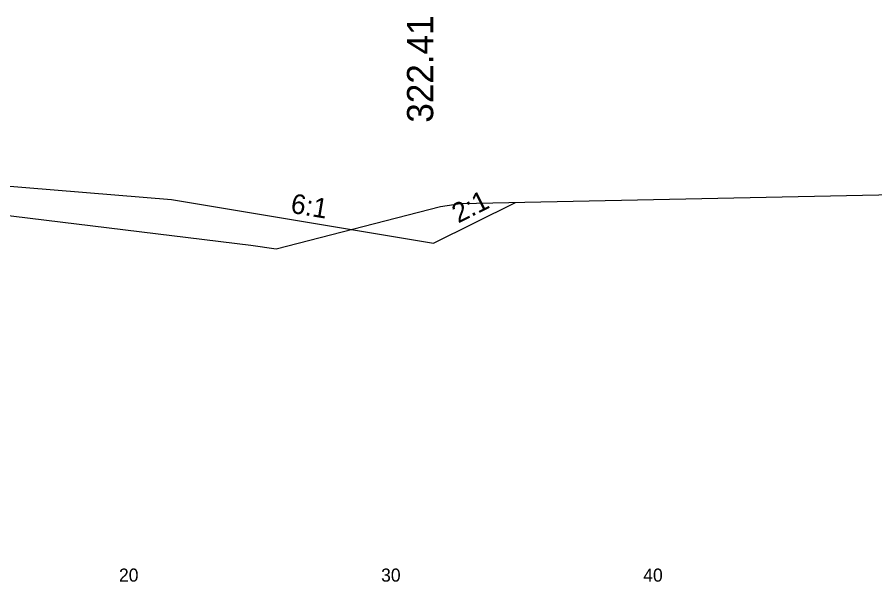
# Model space of a CAD drawing. Extents: x 1000 to 1162, y 999 to 8520.
# Drawn here: x 1096.12 to 1128.84, y 7899.49 to 7921.03 of the extents above; entities that cross this region are included whole.
import ezdxf

# ---------------------------------------------------------------- set-up
doc = ezdxf.new("R2010")
doc.units = 0
for name, color, linetype in [('Level 32', 7, 'Continuous'), ('Level 33', 7, 'Continuous'), ('Level 56', 7, 'Continuous'), ('Level 6', 7, 'Continuous'), ('Level 60', 7, 'Continuous'), ('Level 7', 7, 'Continuous')]:
    doc.layers.add(name, color=color, linetype=linetype)

msp = doc.modelspace()

# ---------------------------------------------------------------- linework, layer by layer
at = {"layer": 'Level 6'}
msp.add_line((1094, 7914.738), (1102, 7914.072), dxfattribs=at)
at = {"layer": 'Level 60'}
for p, q in [((1113.028, 7913.923), (1160, 7914.884)), ((1112.266, 7913.804), (1113.028, 7913.923)), ((1093.361, 7913.759), (1105.028, 7912.331)), ((1105.998, 7912.187), (1112.266, 7913.804)), ((1105.028, 7912.331), (1105.998, 7912.187))]:
    msp.add_line(p, q, dxfattribs=at)
at = {"layer": 'Level 7'}
for p, q in [((1102, 7914.072), (1112, 7912.405)), ((1112, 7912.405), (1115.121, 7913.966))]:
    msp.add_line(p, q, dxfattribs=at)

# ---------------------------------------------------------------- texts
at = {"layer": 'Level 32'}
for s, rotation, p in [('6:1', 350.5377, (1106.517, 7913.572)), ('2:1', 26.5651, (1112.942, 7913.155))]:
    msp.add_text(s, height=0.75, rotation=rotation, dxfattribs=at).set_placement(p)
at = {"layer": 'Level 33'}
msp.add_text('322.41', height=1, rotation=90, dxfattribs=at).set_placement((1111.988, 7917.004))
at = {"layer": 'Level 56'}
for s, p in [('20', (1100, 7899.5)), ('30', (1110, 7899.5)), ('40', (1120, 7899.5))]:
    msp.add_text(s, height=0.5, dxfattribs=at).set_placement(p)

doc.saveas('drawing.dxf')
